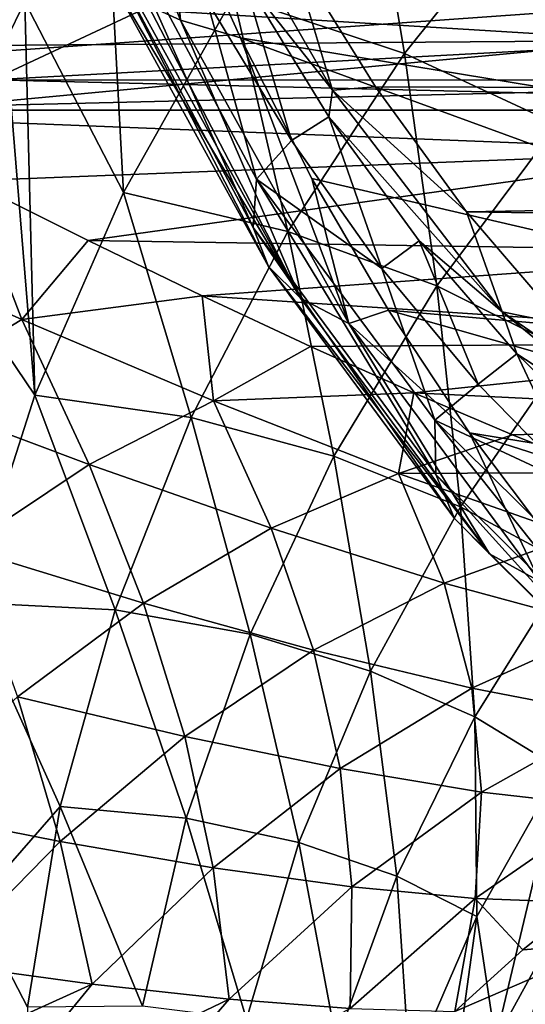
# Model space of a CAD drawing. Header units: metres. Extents: x -62 to 150, y -92 to 92.
# Tile 520 of 656: x 11.38 to 13.93, y 45.48 to 50.46. Entities that reach past the tile are written whole.
import ezdxf

# ---------------------------------------------------------------- set-up
doc = ezdxf.new("R2010")
doc.units = ezdxf.units.M
doc.layers.add('solid_500615', color=7, linetype='CONTINUOUS')

msp = doc.modelspace()

# ---------------------------------------------------------------- linework, layer by layer
at = {"layer": 'solid_500615'}
for points in [[(11.619626, 51.892643, 23.414974), (12.189875, 50.453979, 22.486746), (12.123384, 51.182415, 23.302567)], [(11.619626, 51.892643, 23.414974), (12.025893, 50.528271, 22.278919), (12.189875, 50.453979, 22.486746)], [(13.320539, 50.286644, -2.697251), (12.456789, 50.57468, -3.86607), (13.114325, 51.521847, -3.466995)], [(14.001725, 51.136448, -2.320592), (13.320539, 50.286644, -2.697251), (13.114325, 51.521847, -3.466995)], [(12.198769, 51.42284, 20.625597), (12.956699, 50.101429, 19.543159), (12.507949, 50.669476, 20.138424)], [(12.198769, 51.42284, 20.625597), (12.744726, 50.810009, 20.142876), (12.956699, 50.101429, 19.543159)], [(11.237267, 50.152496, 5.744605), (10.836016, 51.345161, 4.574203), (12.204909, 50.605465, 4.362668)], [(11.901244, 49.584354, -4.31228), (11.402471, 50.546661, -5.113781), (11.808655, 51.292877, -4.804952)], [(12.456789, 50.57468, -3.86607), (11.901244, 49.584354, -4.31228), (11.808655, 51.292877, -4.804952)], [(44.010193, 51.277042, 41.464993), (44.854481, 50.019867, 40.259228), (12.744726, 50.810009, 20.142876)], [(16.722605, 49.67065, 26.835152), (12.123384, 51.182415, 23.302567), (12.491775, 50.365528, 22.777012)], [(12.189875, 50.453979, 22.486746), (12.491775, 50.365528, 22.777012), (12.123384, 51.182415, 23.302567)], [(16.722605, 49.67065, 26.835152), (16.31374, 50.775745, 27.454712), (12.123384, 51.182415, 23.302567)], [(12.55712, 49.407238, 20.406755), (11.750337, 50.925587, 21.480566), (11.796051, 51.109814, 21.222561)], [(12.574209, 49.650547, 20.136677), (11.796051, 51.109814, 21.222561), (12.322197, 50.553917, 20.403706)], [(12.55712, 49.407238, 20.406755), (11.796051, 51.109814, 21.222561), (12.574209, 49.650547, 20.136677)], [(14.094471, 49.927513, -1.51249), (13.320539, 50.286644, -2.697251), (14.001725, 51.136448, -2.320592)], [(9.131621, 50.684731, 16.842684), (14.554959, 50.352467, 20.185177), (14.180435, 50.960106, 20.719959)], [(12.633297, 49.209641, 20.690187), (11.750337, 50.925587, 21.480566), (12.55712, 49.407238, 20.406755)], [(12.633297, 49.209641, 20.690187), (11.810912, 50.708618, 21.863682), (11.750337, 50.925587, 21.480566)], [(44.854481, 50.019867, 40.259228), (13.174546, 50.117298, 19.529028), (12.744726, 50.810009, 20.142876)], [(12.956699, 50.101429, 19.543159), (12.744726, 50.810009, 20.142876), (13.174546, 50.117298, 19.529028)], [(11.402471, 50.546661, -5.113781), (11.30703, 50.352566, -5.197325), (11.16854, 50.765175, -5.419707)], [(12.796305, 49.050694, 20.981712), (11.810912, 50.708618, 21.863682), (12.633297, 49.209641, 20.690187)], [(12.796305, 49.050694, 20.981712), (11.95903, 50.568459, 22.176489), (11.810912, 50.708618, 21.863682)], [(9.131621, 50.684731, 16.842684), (9.823504, 50.316048, 16.825752), (14.554959, 50.352467, 20.185177)], [(12.507949, 50.669476, 20.138424), (12.750791, 49.845863, 19.791611), (12.322197, 50.553917, 20.403706)], [(12.507949, 50.669476, 20.138424), (12.939354, 49.966068, 19.522314), (12.750791, 49.845863, 19.791611)], [(12.956699, 50.101429, 19.543159), (12.939354, 49.966068, 19.522314), (12.507949, 50.669476, 20.138424)], [(8.273554, 50.605679, 9.977225), (9.241181, 50.152603, 8.59531), (15.568106, 50.603073, 15.076201)], [(9.241181, 50.152603, 8.59531), (16.533848, 50.151924, 13.69698), (15.568106, 50.603073, 15.076201)], [(11.237267, 50.152496, 5.744605), (12.204909, 50.605465, 4.362668), (19.4916, 50.603073, 9.472872)], [(11.237267, 50.152496, 5.744605), (19.4916, 50.603073, 9.472872), (18.525858, 50.151924, 10.852095)], [(11.453193, 48.560341, -4.801406), (11.30703, 50.352566, -5.197325), (11.402471, 50.546661, -5.113781)], [(11.901244, 49.584354, -4.31228), (11.453193, 48.560341, -4.801406), (11.402471, 50.546661, -5.113781)], [(12.732388, 49.387573, -3.114084), (11.901244, 49.584354, -4.31228), (12.456789, 50.57468, -3.86607)], [(12.025893, 50.528271, 22.278919), (11.95903, 50.568459, 22.176489), (12.796305, 49.050694, 20.981712)], [(12.574209, 49.650547, 20.136677), (12.322197, 50.553917, 20.403706), (12.750791, 49.845863, 19.791611)], [(13.320539, 50.286644, -2.697251), (12.732388, 49.387573, -3.114084), (12.456789, 50.57468, -3.86607)], [(12.189875, 50.453979, 22.486746), (12.025893, 50.528271, 22.278919), (12.796305, 49.050694, 20.981712)], [(12.189875, 50.453979, 22.486746), (13.040157, 48.92263, 21.275438), (12.491775, 50.365528, 22.777012)], [(13.040157, 48.92263, 21.275438), (12.189875, 50.453979, 22.486746), (12.796305, 49.050694, 20.981712)], [(9.823504, 50.316048, 16.825752), (10.485589, 49.968788, 16.773056), (14.554959, 50.352467, 20.185177)], [(10.485589, 49.968788, 16.773056), (14.953452, 49.793007, 19.616188), (14.554959, 50.352467, 20.185177)], [(11.453193, 48.560341, -4.801406), (10.891955, 49.388351, -5.630937), (11.30703, 50.352566, -5.197325)], [(17.20845, 48.642635, 26.136492), (12.491775, 50.365528, 22.777012), (12.852778, 49.655106, 22.26041)], [(13.040157, 48.92263, 21.275438), (12.852778, 49.655106, 22.26041), (12.491775, 50.365528, 22.777012)], [(17.20845, 48.642635, 26.136492), (16.722605, 49.67065, 26.835152), (12.491775, 50.365528, 22.777012)], [(13.483991, 49.112667, -1.902821), (12.732388, 49.387573, -3.114084), (13.320539, 50.286644, -2.697251)], [(14.094471, 49.927513, -1.51249), (13.483991, 49.112667, -1.902821), (13.320539, 50.286644, -2.697251)], [(9.241181, 50.152603, 8.59531), (10.239222, 50, 7.169961), (16.533848, 50.151924, 13.69698)], [(10.239222, 50, 7.169961), (11.237267, 50.152496, 5.744605), (17.529854, 50, 12.274537)], [(10.239222, 50, 7.169961), (17.529854, 50, 12.274537), (16.533848, 50.151924, 13.69698)], [(11.237267, 50.152496, 5.744605), (18.525858, 50.151924, 10.852095), (17.529854, 50, 12.274537)], [(12.956699, 50.101429, 19.543159), (13.814779, 48.981525, 18.317696), (12.939354, 49.966068, 19.522314)], [(12.956699, 50.101429, 19.543159), (13.174546, 50.117298, 19.529028), (13.634214, 49.485519, 18.872555)], [(12.956699, 50.101429, 19.543159), (13.634214, 49.485519, 18.872555), (13.814779, 48.981525, 18.317696)], [(44.854481, 50.019867, 40.259228), (13.634214, 49.485519, 18.872555), (13.174546, 50.117298, 19.529028)], [(44.854481, 50.019867, 40.259228), (45.801174, 49.008438, 38.907207), (13.634214, 49.485519, 18.872555)], [(10.485589, 49.968788, 16.773056), (11.11832, 49.643612, 16.687401), (14.953452, 49.793007, 19.616188)], [(12.939354, 49.966068, 19.522314), (13.206419, 49.200615, 19.140905), (12.750791, 49.845863, 19.791611)], [(12.939354, 49.966068, 19.522314), (13.394663, 49.339947, 18.872066), (13.206419, 49.200615, 19.140905)], [(13.814779, 48.981525, 18.317696), (13.394663, 49.339947, 18.872066), (12.939354, 49.966068, 19.522314)], [(14.146228, 48.782066, -0.671998), (13.483991, 49.112667, -1.902821), (14.094471, 49.927513, -1.51249)], [(12.574209, 49.650547, 20.136677), (12.750791, 49.845863, 19.791611), (13.206419, 49.200615, 19.140905)], [(11.11832, 49.643612, 16.687401), (11.722205, 49.34108, 16.571806), (14.953452, 49.793007, 19.616188)], [(11.722205, 49.34108, 16.571806), (15.373878, 49.284046, 19.015831), (14.953452, 49.793007, 19.616188)], [(13.479998, 48.15947, 19.091644), (12.55712, 49.407238, 20.406755), (12.574209, 49.650547, 20.136677)], [(13.475212, 48.433899, 18.852734), (12.574209, 49.650547, 20.136677), (13.206419, 49.200615, 19.140905)], [(13.479998, 48.15947, 19.091644), (12.574209, 49.650547, 20.136677), (13.475212, 48.433899, 18.852734)], [(17.20845, 48.642635, 26.136492), (12.852778, 49.655106, 22.26041), (13.239879, 48.989799, 21.707047)], [(13.040157, 48.92263, 21.275438), (13.239879, 48.989799, 21.707047), (12.852778, 49.655106, 22.26041)], [(11.388454, 48.942177, 15.703054), (11.11832, 49.643612, 16.687401), (10.395864, 49.385677, 15.876621)], [(11.388454, 48.942177, 15.703054), (11.722205, 49.34108, 16.571806), (11.11832, 49.643612, 16.687401)], [(12.243492, 48.447685, -3.56727), (11.453193, 48.560341, -4.801406), (11.901244, 49.584354, -4.31228)], [(12.732388, 49.387573, -3.114084), (12.243492, 48.447685, -3.56727), (11.901244, 49.584354, -4.31228)], [(45.801174, 49.008438, 38.907207), (14.120897, 48.918564, 18.1775), (13.634214, 49.485519, 18.872555)], [(13.814779, 48.981525, 18.317696), (13.634214, 49.485519, 18.872555), (14.120897, 48.918564, 18.1775)], [(13.574007, 47.93642, 19.349667), (12.55712, 49.407238, 20.406755), (13.479998, 48.15947, 19.091644)], [(13.574007, 47.93642, 19.349667), (12.633297, 49.209641, 20.690187), (12.55712, 49.407238, 20.406755)], [(11.388454, 48.942177, 15.703054), (10.395864, 49.385677, 15.876621), (10.770657, 48.568817, 14.94096)], [(11.453193, 48.560341, -4.801406), (11.116262, 47.512749, -5.328442), (10.891955, 49.388351, -5.630937)], [(12.964248, 48.251549, -2.323892), (12.243492, 48.447685, -3.56727), (12.732388, 49.387573, -3.114084)], [(13.483991, 49.112667, -1.902821), (12.964248, 48.251549, -2.323892), (12.732388, 49.387573, -3.114084)], [(11.388454, 48.942177, 15.703054), (12.298161, 49.061634, 16.42976), (11.722205, 49.34108, 16.571806)], [(11.722205, 49.34108, 16.571806), (12.298161, 49.061634, 16.42976), (15.373878, 49.284046, 19.015831)], [(13.394663, 49.339947, 18.872066), (13.693367, 48.614731, 18.445473), (13.206419, 49.200615, 19.140905)], [(13.394663, 49.339947, 18.872066), (13.88876, 48.769463, 18.166422), (13.693367, 48.614731, 18.445473)], [(13.814779, 48.981525, 18.317696), (13.88876, 48.769463, 18.166422), (13.394663, 49.339947, 18.872066)], [(12.298161, 49.061634, 16.42976), (15.814137, 48.828167, 18.387171), (15.373878, 49.284046, 19.015831)], [(13.751022, 47.758263, 19.621231), (12.633297, 49.209641, 20.690187), (13.574007, 47.93642, 19.349667)], [(13.751022, 47.758263, 19.621231), (12.796305, 49.050694, 20.981712), (12.633297, 49.209641, 20.690187)], [(13.475212, 48.433899, 18.852734), (13.206419, 49.200615, 19.140905), (13.693367, 48.614731, 18.445473)], [(13.603829, 47.995075, -1.064883), (12.964248, 48.251549, -2.323892), (13.483991, 49.112667, -1.902821)], [(14.146228, 48.782066, -0.671998), (13.603829, 47.995075, -1.064883), (13.483991, 49.112667, -1.902821)], [(12.35622, 48.53207, 15.442921), (12.298161, 49.061634, 16.42976), (11.388454, 48.942177, 15.703054)], [(12.298161, 49.061634, 16.42976), (12.846859, 48.805065, 16.263586), (15.814137, 48.828167, 18.387171)], [(12.35622, 48.53207, 15.442921), (12.846859, 48.805065, 16.263586), (12.298161, 49.061634, 16.42976)], [(13.040157, 48.92263, 21.275438), (12.796305, 49.050694, 20.981712), (13.751022, 47.758263, 19.621231)], [(13.040157, 48.92263, 21.275438), (13.6496, 48.369595, 21.121592), (13.239879, 48.989799, 21.707047)], [(17.752373, 47.704597, 25.356833), (13.239879, 48.989799, 21.707047), (13.6496, 48.369595, 21.121592)], [(17.752373, 47.704597, 25.356833), (17.20845, 48.642635, 26.136492), (13.239879, 48.989799, 21.707047)], [(13.814779, 48.981525, 18.317696), (14.831802, 48.152447, 16.990461), (13.88876, 48.769463, 18.166422)], [(13.814779, 48.981525, 18.317696), (14.120897, 48.918564, 18.1775), (14.631594, 48.419933, 17.448149)], [(13.814779, 48.981525, 18.317696), (14.631594, 48.419933, 17.448149), (14.831802, 48.152447, 16.990461)], [(11.388454, 48.942177, 15.703054), (10.770657, 48.568817, 14.94096), (11.727353, 48.209339, 14.699604)], [(12.35622, 48.53207, 15.442921), (11.388454, 48.942177, 15.703054), (11.727353, 48.209339, 14.699604)], [(14.005275, 47.617985, 19.900135), (13.6496, 48.369595, 21.121592), (13.040157, 48.92263, 21.275438)], [(14.005275, 47.617985, 19.900135), (13.040157, 48.92263, 21.275438), (13.751022, 47.758263, 19.621231)], [(12.35622, 48.53207, 15.442921), (13.369009, 48.571095, 16.075558), (12.846859, 48.805065, 16.263586)], [(12.846859, 48.805065, 16.263586), (13.369009, 48.571095, 16.075558), (15.814137, 48.828167, 18.387171)], [(13.369009, 48.571095, 16.075558), (16.271971, 48.428047, 17.733412), (15.814137, 48.828167, 18.387171)], [(14.155074, 47.698875, 0.218449), (13.603829, 47.995075, -1.064883), (14.146228, 48.782066, -0.671998)], [(13.88876, 48.769463, 18.166422), (14.207349, 48.091648, 17.71143), (13.693367, 48.614731, 18.445473)], [(13.88876, 48.769463, 18.166422), (14.41484, 48.258846, 17.415102), (14.207349, 48.091648, 17.71143)], [(14.831802, 48.152447, 16.990461), (14.41484, 48.258846, 17.415102), (13.88876, 48.769463, 18.166422)], [(13.475212, 48.433899, 18.852734), (13.693367, 48.614731, 18.445473), (14.207349, 48.091648, 17.71143)], [(11.727353, 48.209339, 14.699604), (10.770657, 48.568817, 14.94096), (11.094794, 47.78743, 14.011313)], [(11.858662, 47.475914, -4.052528), (11.116262, 47.512749, -5.328442), (11.453193, 48.560341, -4.801406)], [(12.243492, 48.447685, -3.56727), (11.858662, 47.475914, -4.052528), (11.453193, 48.560341, -4.801406)], [(13.291069, 48.164474, 15.093053), (13.369009, 48.571095, 16.075558), (12.35622, 48.53207, 15.442921)], [(13.291069, 48.164474, 15.093053), (13.866239, 48.35923, 15.868131), (13.369009, 48.571095, 16.075558)], [(13.369009, 48.571095, 16.075558), (13.866239, 48.35923, 15.868131), (16.271971, 48.428047, 17.733412)], [(12.35622, 48.53207, 15.442921), (11.727353, 48.209339, 14.699604), (12.646978, 47.887249, 14.373031)], [(13.291069, 48.164474, 15.093053), (12.35622, 48.53207, 15.442921), (12.646978, 47.887249, 14.373031)], [(12.540771, 47.352219, -2.771807), (11.858662, 47.475914, -4.052528), (12.243492, 48.447685, -3.56727)], [(12.964248, 48.251549, -2.323892), (12.540771, 47.352219, -2.771807), (12.243492, 48.447685, -3.56727)], [(14.466274, 47.45306, 17.439825), (13.475212, 48.433899, 18.852734), (14.207349, 48.091648, 17.71143)], [(14.4953, 47.153408, 17.64418), (13.475212, 48.433899, 18.852734), (14.466274, 47.45306, 17.439825)], [(14.4953, 47.153408, 17.64418), (13.479998, 48.15947, 19.091644), (13.475212, 48.433899, 18.852734)], [(13.866239, 48.35923, 15.868131), (14.339141, 48.168678, 15.642035), (16.271971, 48.428047, 17.733412)], [(13.291069, 48.164474, 15.093053), (14.339141, 48.168678, 15.642035), (13.866239, 48.35923, 15.868131)], [(18.348534, 46.865509, 24.504572), (13.6496, 48.369595, 21.121592), (14.080153, 47.796738, 20.50662)], [(14.005275, 47.617985, 19.900135), (14.080153, 47.796738, 20.50662), (13.6496, 48.369595, 21.121592)], [(18.348534, 46.865509, 24.504572), (17.752373, 47.704597, 25.356833), (13.6496, 48.369595, 21.121592)], [(11.727353, 48.209339, 14.699604), (11.094794, 47.78743, 14.011313), (12.002409, 47.509644, 13.700829)], [(12.646978, 47.887249, 14.373031), (11.727353, 48.209339, 14.699604), (12.002409, 47.509644, 13.700829)], [(13.149512, 47.165005, -1.480136), (12.540771, 47.352219, -2.771807), (12.964248, 48.251549, -2.323892)], [(13.603829, 47.995075, -1.064883), (13.149512, 47.165005, -1.480136), (12.964248, 48.251549, -2.323892)], [(13.291069, 48.164474, 15.093053), (12.646978, 47.887249, 14.373031), (13.521317, 47.610756, 13.958371)], [(14.184903, 47.848495, 14.650307), (14.339141, 48.168678, 15.642035), (13.291069, 48.164474, 15.093053)], [(14.184903, 47.848495, 14.650307), (13.291069, 48.164474, 15.093053), (13.521317, 47.610756, 13.958371)], [(14.609083, 46.909729, 17.874014), (13.479998, 48.15947, 19.091644), (14.4953, 47.153408, 17.64418)], [(14.609083, 46.909729, 17.874014), (13.574007, 47.93642, 19.349667), (13.479998, 48.15947, 19.091644)], [(13.6759, 46.93428, -0.169014), (13.149512, 47.165005, -1.480136), (13.603829, 47.995075, -1.064883)], [(14.155074, 47.698875, 0.218449), (13.6759, 46.93428, -0.169014), (13.603829, 47.995075, -1.064883)], [(14.80154, 46.716061, 18.123564), (13.574007, 47.93642, 19.349667), (14.609083, 46.909729, 17.874014)], [(14.80154, 46.716061, 18.123564), (13.751022, 47.758263, 19.621231), (13.574007, 47.93642, 19.349667)], [(12.646978, 47.887249, 14.373031), (12.002409, 47.509644, 13.700829), (12.860681, 47.271656, 13.307155)], [(13.521317, 47.610756, 13.958371), (12.646978, 47.887249, 14.373031), (12.860681, 47.271656, 13.307155)], [(14.184903, 47.848495, 14.650307), (13.521317, 47.610756, 13.958371), (14.341575, 47.387039, 13.455155)], [(12.002409, 47.509644, 13.700829), (11.094794, 47.78743, 14.011313), (11.365385, 47.035618, 13.085187)], [(14.005275, 47.617985, 19.900135), (13.751022, 47.758263, 19.621231), (14.80154, 46.716061, 18.123564)], [(14.108574, 46.671661, 1.167059), (13.6759, 46.93428, -0.169014), (14.155074, 47.698875, 0.218449)], [(13.521317, 47.610756, 13.958371), (12.860681, 47.271656, 13.307155), (13.661096, 47.079697, 12.829652)], [(14.341575, 47.387039, 13.455155), (13.521317, 47.610756, 13.958371), (13.661096, 47.079697, 12.829652)], [(11.580915, 46.481789, -4.564992), (11.146949, 45.985195, -5.522044), (11.116262, 47.512749, -5.328442)], [(11.858662, 47.475914, -4.052528), (11.580915, 46.481789, -4.564992), (11.116262, 47.512749, -5.328442)], [(12.002409, 47.509644, 13.700829), (11.365385, 47.035618, 13.085187), (12.211246, 46.834663, 12.705085)], [(12.860681, 47.271656, 13.307155), (12.002409, 47.509644, 13.700829), (12.211246, 46.834663, 12.705085)], [(12.217711, 46.423183, -3.242338), (11.580915, 46.481789, -4.564992), (11.858662, 47.475914, -4.052528)], [(12.540771, 47.352219, -2.771807), (12.217711, 46.423183, -3.242338), (11.858662, 47.475914, -4.052528)], [(10.333975, 47.425278, -6.604146), (11.458482, 38.835045, -6.615558), (10.49695, 38.835045, -8.054593)], [(10.333975, 47.425278, -6.604146), (10.895095, 46.449211, -5.886724), (11.458482, 38.835045, -6.615558)], [(14.341575, 47.387039, 13.455155), (13.661096, 47.079697, 12.829652), (14.394752, 46.937927, 12.271476)], [(12.788141, 46.299587, -1.913893), (12.217711, 46.423183, -3.242338), (12.540771, 47.352219, -2.771807)], [(13.149512, 47.165005, -1.480136), (12.788141, 46.299587, -1.913893), (12.540771, 47.352219, -2.771807)], [(12.860681, 47.271656, 13.307155), (12.211246, 46.834663, 12.705085), (12.995754, 46.67329, 12.245938)], [(13.661096, 47.079697, 12.829652), (12.860681, 47.271656, 13.307155), (12.995754, 46.67329, 12.245938)], [(13.28191, 46.129921, -0.571587), (12.788141, 46.299587, -1.913893), (13.149512, 47.165005, -1.480136)], [(13.6759, 46.93428, -0.169014), (13.28191, 46.129921, -0.571587), (13.149512, 47.165005, -1.480136)], [(13.661096, 47.079697, 12.829652), (12.995754, 46.67329, 12.245938), (13.710993, 46.554634, 11.709928)], [(14.394752, 46.937927, 12.271476), (13.661096, 47.079697, 12.829652), (13.710993, 46.554634, 11.709928)], [(11.365385, 47.035618, 13.085187), (10.743742, 46.47047, 12.533957), (11.581026, 46.304619, 12.159806)], [(12.211246, 46.834663, 12.705085), (11.365385, 47.035618, 13.085187), (11.581026, 46.304619, 12.159806)], [(13.687543, 45.925449, 0.790554), (13.28191, 46.129921, -0.571587), (13.6759, 46.93428, -0.169014)], [(14.108574, 46.671661, 1.167059), (13.687543, 45.925449, 0.790554), (13.6759, 46.93428, -0.169014)], [(14.394752, 46.937927, 12.271476), (13.710993, 46.554634, 11.709928), (14.349083, 46.481579, 11.099569)], [(12.211246, 46.834663, 12.705085), (11.581026, 46.304619, 12.159806), (12.353778, 46.172272, 11.711398)], [(12.995754, 46.67329, 12.245938), (12.211246, 46.834663, 12.705085), (12.353778, 46.172272, 11.711398)], [(12.995754, 46.67329, 12.245938), (12.353778, 46.172272, 11.711398), (13.055044, 46.075565, 11.189998)], [(13.710993, 46.554634, 11.709928), (12.995754, 46.67329, 12.245938), (13.055044, 46.075565, 11.189998)], [(13.78034, 45.299507, 1.970794), (13.687543, 45.925449, 0.790554), (14.108574, 46.671661, 1.167059)], [(14.08742, 45.858688, 2.251256), (13.78034, 45.299507, 1.970794), (14.108574, 46.671661, 1.167059)], [(13.710993, 46.554634, 11.709928), (13.055044, 46.075565, 11.189998), (13.677986, 46.016365, 10.597123)], [(14.349083, 46.481579, 11.099569), (13.710993, 46.554634, 11.709928), (13.677986, 46.016365, 10.597123)], [(11.581026, 46.304619, 12.159806), (10.743742, 46.47047, 12.533957), (10.977574, 45.689026, 11.677435)], [(11.580915, 46.481789, -4.564992), (11.417077, 45.467358, -5.093181), (11.146949, 45.985195, -5.522044)], [(11.99751, 45.473515, -3.730841), (11.417077, 45.467358, -5.093181), (11.580915, 46.481789, -4.564992)], [(12.217711, 46.423183, -3.242338), (11.99751, 45.473515, -3.730841), (11.580915, 46.481789, -4.564992)], [(14.349083, 46.481579, 11.099569), (13.677986, 46.016365, 10.597123), (14.21576, 45.996544, 9.934294)], [(10.895095, 46.449211, -5.886724), (11.146949, 45.985195, -5.522044), (11.458482, 38.835045, -6.615558)], [(12.523244, 45.406979, -2.362069), (11.99751, 45.473515, -3.730841), (12.217711, 46.423183, -3.242338)], [(12.788141, 46.299587, -1.913893), (12.523244, 45.406979, -2.362069), (12.217711, 46.423183, -3.242338)], [(11.581026, 46.304619, 12.159806), (10.977574, 45.689026, 11.677435), (11.742825, 45.583817, 11.232092)], [(12.353778, 46.172272, 11.711398), (11.581026, 46.304619, 12.159806), (11.742825, 45.583817, 11.232092)], [(12.977355, 45.29324, -0.985518), (12.523244, 45.406979, -2.362069), (12.788141, 46.299587, -1.913893)], [(13.28191, 46.129921, -0.571587), (12.977355, 45.29324, -0.985518), (12.788141, 46.299587, -1.913893)], [(12.353778, 46.172272, 11.711398), (11.742825, 45.583817, 11.232092), (12.434691, 45.507633, 10.717649)], [(13.055044, 46.075565, 11.189998), (12.353778, 46.172272, 11.711398), (12.434691, 45.507633, 10.717649)], [(13.348532, 45.142971, 0.405069), (12.977355, 45.29324, -0.985518), (13.28191, 46.129921, -0.571587)], [(13.687543, 45.925449, 0.790554), (13.348532, 45.142971, 0.405069), (13.28191, 46.129921, -0.571587)], [(13.055044, 46.075565, 11.189998), (12.434691, 45.507633, 10.717649), (13.047323, 45.461372, 10.134708)], [(13.677986, 46.016365, 10.597123), (13.055044, 46.075565, 11.189998), (13.047323, 45.461372, 10.134708)], [(11.146949, 45.985195, -5.522044), (11.417077, 45.467358, -5.093181), (11.458482, 38.835045, -6.615558)], [(13.677986, 46.016365, 10.597123), (13.047323, 45.461372, 10.134708), (13.574875, 45.445908, 9.483871)], [(13.677986, 46.016365, 10.597123), (13.574875, 45.445908, 9.483871), (13.918736, 45.757355, 9.725456)], [(13.677986, 46.016365, 10.597123), (13.918736, 45.757355, 9.725456), (14.21576, 45.996544, 9.934294)], [(14.21576, 45.996544, 9.934294), (13.918736, 45.757355, 9.725456), (14.385911, 45.793724, 8.975339)], [(13.520681, 44.718449, 1.686869), (13.348532, 45.142971, 0.405069), (13.687543, 45.925449, 0.790554)], [(13.78034, 45.299507, 1.970794), (13.520681, 44.718449, 1.686869), (13.687543, 45.925449, 0.790554)], [(14.431853, 45.897896, 3.553527), (13.813715, 44.889969, 3.042887), (14.08742, 45.858688, 2.251256)], [(14.338174, 45.464676, 4.566307), (13.813715, 44.889969, 3.042887), (14.431853, 45.897896, 3.553527)], [(13.813715, 44.889969, 3.042887), (13.78034, 45.299507, 1.970794), (14.08742, 45.858688, 2.251256)], [(14.385911, 45.793724, 8.975339), (13.550918, 44.972847, 8.414705), (13.944592, 45.084694, 7.608068)], [(13.574875, 45.445908, 9.483871), (13.550918, 44.972847, 8.414705), (14.385911, 45.793724, 8.975339)], [(13.918736, 45.757355, 9.725456), (13.574875, 45.445908, 9.483871), (14.385911, 45.793724, 8.975339)], [(11.742825, 45.583817, 11.232092), (10.977574, 45.689026, 11.677435), (10.439839, 44.992104, 11.247382)], [(11.742825, 45.583817, 11.232092), (10.439839, 44.992104, 11.247382), (11.191933, 44.913368, 10.79962)], [(12.434691, 45.507633, 10.717649), (11.742825, 45.583817, 11.232092), (11.191933, 44.913368, 10.79962)], [(14.514122, 45.54797, 5.79013), (13.843495, 44.631981, 5.307039), (14.338174, 45.464676, 4.566307)], [(14.267644, 45.275673, 6.730329), (13.843495, 44.631981, 5.307039), (14.514122, 45.54797, 5.79013)], [(12.434691, 45.507633, 10.717649), (11.191933, 44.913368, 10.79962), (11.87041, 44.857166, 10.287893)], [(13.047323, 45.461372, 10.134708), (12.434691, 45.507633, 10.717649), (11.87041, 44.857166, 10.287893)]]:
    msp.add_3dface(points, dxfattribs=at)

doc.saveas('drawing.dxf')
